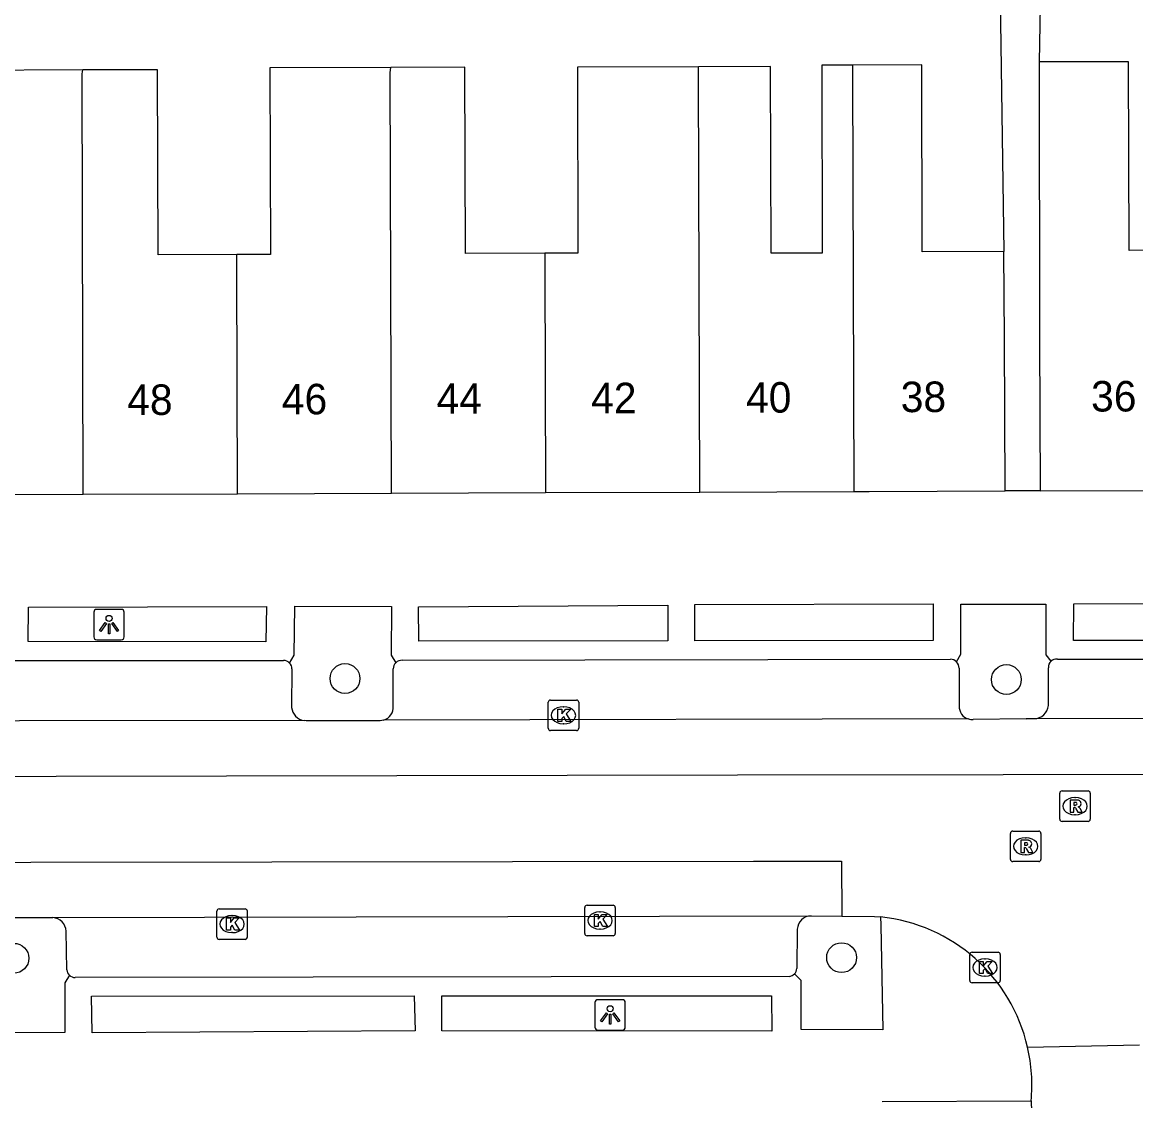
# Model space of a CAD drawing. Extents: x 159718 to 160783, y 383290 to 384030.
# Drawn here: x 160190.54 to 160227.04, y 383746.82 to 383782.17 of the extents above; entities that cross this region are included whole.
import ezdxf

# ---------------------------------------------------------------- set-up
doc = ezdxf.new("R2010")
doc.units = 0
for name, color, linetype in [('IMGEO_Boom', 7, 'Continuous'), ('IMGEO_Kolk', 7, 'Continuous'), ('IMGEO_Lichtpunt', 7, 'Continuous'), ('IMGEO_Pand', 7, 'Continuous'), ('IMGEO_Pand_nummerreeks', 7, 'Continuous'), ('IMGEO_Parkeervlak_open', 7, 'Continuous'), ('IMGEO_Rijbaan_lokaal_gesloten', 7, 'Continuous'), ('IMGEO_Rijbaan_lokaal_open', 7, 'Continuous'), ('IMGEO_Rioolput', 7, 'Continuous'), ('IMGEO_Voetpad_open', 7, 'Continuous')]:
    doc.layers.add(name, color=color, linetype=linetype)

msp = doc.modelspace()

# ---------------------------------------------------------------- linework, layer by layer
at = {"layer": 'IMGEO_Boom'}
for centre in [(160201.119, 383760.655), (160222.802, 383760.622), (160190.265, 383751.486), (160217.4, 383751.506)]:
    msp.add_circle(centre, 0.489, dxfattribs=at)
at = {"layer": 'IMGEO_Kolk'}
for p, q in [((160207.781, 383759.025), (160207.781, 383759.877)), ((160207.856, 383759.951), (160208.708, 383759.951)), ((160208.269, 383759.731), (160208.294, 383759.731)), ((160208.782, 383759.877), (160208.782, 383759.025)), ((160208.708, 383758.951), (160207.856, 383758.951)), ((160208.292, 383759.171), (160208.267, 383759.171)), ((160196.991, 383753.106), (160197.843, 383753.106)), ((160208.98, 383752.298), (160208.98, 383753.15)), ((160209.055, 383753.224), (160209.907, 383753.224)), ((160209.981, 383753.15), (160209.981, 383752.298)), ((160196.916, 383752.18), (160196.916, 383753.032)), ((160197.404, 383752.886), (160197.429, 383752.886)), ((160197.917, 383753.032), (160197.917, 383752.18)), ((160209.468, 383753.004), (160209.493, 383753.004)), ((160209.491, 383752.444), (160209.466, 383752.444)), ((160197.843, 383752.106), (160196.991, 383752.106)), ((160197.427, 383752.326), (160197.402, 383752.326)), ((160209.907, 383752.224), (160209.055, 383752.224)), ((160221.601, 383750.757), (160221.601, 383751.609)), ((160221.676, 383751.683), (160222.528, 383751.683)), ((160222.602, 383751.609), (160222.602, 383750.757)), ((160222.089, 383751.463), (160222.114, 383751.463)), ((160222.112, 383750.903), (160222.087, 383750.903)), ((160222.528, 383750.683), (160221.676, 383750.683))]:
    msp.add_line(p, q, dxfattribs=at)
for points in [[(160207.781, 383759.025), (160207.781, 383759.877)], [(160207.856, 383759.951), (160208.708, 383759.951)], [(160208.102, 383759.651), (160208.225, 383759.651), (160208.225, 383759.5), (160208.355, 383759.651), (160208.519, 383759.651), (160208.373, 383759.5), (160208.526, 383759.251), (160208.374, 383759.251), (160208.289, 383759.415), (160208.225, 383759.348), (160208.225, 383759.251), (160208.102, 383759.251), (160208.102, 383759.651)], [(160208.782, 383759.877), (160208.782, 383759.025)], [(160208.708, 383758.951), (160207.856, 383758.951)], [(160196.991, 383753.106), (160197.843, 383753.106)], [(160208.98, 383752.298), (160208.98, 383753.15)], [(160209.055, 383753.224), (160209.907, 383753.224)], [(160209.981, 383753.15), (160209.981, 383752.298)], [(160196.916, 383752.18), (160196.916, 383753.032)], [(160197.237, 383752.806), (160197.36, 383752.806), (160197.36, 383752.655), (160197.49, 383752.806), (160197.654, 383752.806), (160197.508, 383752.655), (160197.661, 383752.406), (160197.509, 383752.406), (160197.424, 383752.57), (160197.36, 383752.503), (160197.36, 383752.406), (160197.237, 383752.406), (160197.237, 383752.806)], [(160197.917, 383753.032), (160197.917, 383752.18)], [(160209.301, 383752.924), (160209.424, 383752.924), (160209.424, 383752.773), (160209.554, 383752.924), (160209.718, 383752.924), (160209.572, 383752.773), (160209.725, 383752.524), (160209.573, 383752.524), (160209.488, 383752.688), (160209.424, 383752.621), (160209.424, 383752.524), (160209.301, 383752.524), (160209.301, 383752.924)], [(160197.843, 383752.106), (160196.991, 383752.106)], [(160209.907, 383752.224), (160209.055, 383752.224)], [(160221.601, 383750.757), (160221.601, 383751.609)], [(160221.676, 383751.683), (160222.528, 383751.683)], [(160222.602, 383751.609), (160222.602, 383750.757)], [(160221.922, 383751.383), (160222.045, 383751.383), (160222.045, 383751.232), (160222.175, 383751.383), (160222.339, 383751.383), (160222.193, 383751.232), (160222.346, 383750.983), (160222.194, 383750.983), (160222.109, 383751.147), (160222.045, 383751.08), (160222.045, 383750.983), (160221.922, 383750.983), (160221.922, 383751.383)], [(160222.528, 383750.683), (160221.676, 383750.683)]]:
    msp.add_lwpolyline(points, dxfattribs=at)
for centre, start, end in [((160207.858, 383759.875), 91.552, 178.448), ((160207.858, 383759.875), 91.552, 178.448), ((160208.706, 383759.875), 1.552, 88.448), ((160208.706, 383759.875), 1.552, 88.448), ((160207.858, 383759.027), 181.552, 268.448), ((160207.858, 383759.027), 181.552, 268.448), ((160208.706, 383759.027), 271.552, 358.448), ((160208.706, 383759.027), 271.552, 358.448), ((160196.993, 383753.03), 91.552, 178.448), ((160196.993, 383753.03), 91.552, 178.448), ((160197.841, 383753.03), 1.552, 88.448), ((160197.841, 383753.03), 1.552, 88.448), ((160209.057, 383753.148), 91.552, 178.448), ((160209.057, 383753.148), 91.552, 178.448), ((160209.905, 383753.148), 1.552, 88.448), ((160209.905, 383753.148), 1.552, 88.448), ((160196.993, 383752.182), 181.552, 268.448), ((160196.993, 383752.182), 181.552, 268.448), ((160197.841, 383752.182), 271.552, 358.448), ((160197.841, 383752.182), 271.552, 358.448), ((160209.057, 383752.3), 181.552, 268.448), ((160209.057, 383752.3), 181.552, 268.448), ((160209.905, 383752.3), 271.552, 358.448), ((160209.905, 383752.3), 271.552, 358.448), ((160221.678, 383751.607), 91.552, 178.448), ((160221.678, 383751.607), 91.552, 178.448), ((160222.526, 383751.607), 1.552, 88.448), ((160222.526, 383751.607), 1.552, 88.448), ((160221.678, 383750.759), 181.552, 268.448), ((160221.678, 383750.759), 181.552, 268.448), ((160222.526, 383750.759), 271.552, 358.448), ((160222.526, 383750.759), 271.552, 358.448)]:
    msp.add_arc(centre, 0.0765, start, end, dxfattribs=at)
for centre, major_axis, ratio, start_param, end_param in [((160208.268, 383759.451), (-0.387, 0.002), 0.722429, 4.712389, 7.853982), ((160208.293, 383759.451), (-0.39, 0.002), 0.717154, 1.570796, 4.712389), ((160197.403, 383752.606), (-0.387, 0.002), 0.722429, 4.712389, 7.853982), ((160197.428, 383752.606), (-0.39, 0.002), 0.717154, 1.570796, 4.712389), ((160209.467, 383752.724), (-0.387, 0.002), 0.722429, 4.712389, 7.853982), ((160209.492, 383752.724), (-0.39, 0.002), 0.717154, 1.570796, 4.712389), ((160222.088, 383751.183), (-0.387, 0.002), 0.722429, 4.712389, 7.853982), ((160222.113, 383751.183), (-0.39, 0.002), 0.717154, 1.570796, 4.712389)]:
    msp.add_ellipse(centre, major_axis=major_axis, ratio=ratio, start_param=start_param, end_param=end_param, dxfattribs=at)
at = {"layer": 'IMGEO_Lichtpunt'}
for p, q in [((160193.786, 383762.923), (160192.978, 383762.923)), ((160193.786, 383762.923), (160192.978, 383762.923)), ((160192.884, 383762.828), (160192.884, 383762.021)), ((160192.884, 383762.828), (160192.884, 383762.021)), ((160193.88, 383762.021), (160193.88, 383762.828)), ((160193.88, 383762.021), (160193.88, 383762.828)), ((160192.978, 383761.927), (160193.786, 383761.927)), ((160192.978, 383761.927), (160193.786, 383761.927)), ((160209.313, 383750.033), (160209.313, 383749.226)), ((160209.313, 383750.033), (160209.313, 383749.226)), ((160210.215, 383750.128), (160209.407, 383750.128)), ((160210.215, 383750.128), (160209.407, 383750.128)), ((160210.309, 383749.226), (160210.309, 383750.033)), ((160210.309, 383749.226), (160210.309, 383750.033)), ((160209.407, 383749.132), (160210.215, 383749.132)), ((160209.407, 383749.132), (160210.215, 383749.132))]:
    msp.add_line(p, q, dxfattribs=at)
for points in [[(160193.258, 383762.492), (160193.297, 383762.464), (160193.109, 383762.202), (160193.071, 383762.229), (160193.258, 383762.492)], [(160193.36, 383762.444), (160193.407, 383762.444), (160193.407, 383762.122), (160193.36, 383762.122), (160193.36, 383762.444)], [(160193.47, 383762.464), (160193.508, 383762.491), (160193.695, 383762.229), (160193.656, 383762.201), (160193.47, 383762.464)], [(160209.687, 383749.697), (160209.726, 383749.669), (160209.538, 383749.407), (160209.5, 383749.434), (160209.687, 383749.697)], [(160209.789, 383749.649), (160209.836, 383749.649), (160209.836, 383749.327), (160209.789, 383749.327), (160209.789, 383749.649)], [(160209.899, 383749.669), (160209.937, 383749.696), (160210.124, 383749.434), (160210.085, 383749.406), (160209.899, 383749.669)]]:
    msp.add_lwpolyline(points, dxfattribs=at)
for centre in [(160193.383, 383762.626), (160209.812, 383749.831)]:
    msp.add_circle(centre, 0.0994, dxfattribs=at)
for centre, start, end in [((160192.978, 383762.828), 90, 180), ((160192.978, 383762.828), 90, 180), ((160193.786, 383762.828), 0, 90), ((160193.786, 383762.828), 0, 90), ((160192.978, 383762.021), 180, 270), ((160192.978, 383762.021), 180, 270), ((160193.786, 383762.021), 270, 0), ((160193.786, 383762.021), 270, 360), ((160209.407, 383750.033), 90, 180), ((160209.407, 383750.033), 90, 180), ((160210.215, 383750.033), 0, 90), ((160210.215, 383750.033), 0, 90), ((160209.407, 383749.226), 180, 270), ((160209.407, 383749.226), 180, 270), ((160210.215, 383749.226), 270, 0), ((160210.215, 383749.226), 270, 360)]:
    msp.add_arc(centre, 0.0946, start, end, dxfattribs=at)
at = {"layer": 'IMGEO_Pand'}
for points in [[(160229.303, 383774.692), (160226.825, 383774.684), (160226.806, 383780.876), (160223.873, 383780.869)], [(160223.873, 383780.869), (160223.889, 383771.809), (160223.905, 383766.809)], [(160192.519, 383780.604), (160188.65, 383780.592), (160188.668, 383774.545), (160187.465, 383774.542)], [(160192.54, 383766.696), (160192.499, 383780.473), (160192.519, 383780.604)], [(160197.569, 383774.555), (160194.989, 383774.547), (160194.971, 383780.612), (160192.519, 383780.604)], [(160202.62, 383780.688), (160198.656, 383780.676), (160198.675, 383774.559), (160197.569, 383774.555)], [(160202.645, 383766.732), (160202.604, 383780.524), (160202.62, 383780.688)], [(160207.673, 383774.6), (160205.071, 383774.592), (160205.053, 383780.695), (160202.62, 383780.688)], [(160212.707, 383780.707), (160208.738, 383780.695), (160208.756, 383774.602), (160207.673, 383774.6)], [(160217.76, 383780.763), (160216.75, 383780.76), (160216.767, 383774.604), (160215.087, 383774.599), (160215.068, 383780.713), (160212.707, 383780.707)], [(160212.748, 383766.769), (160212.707, 383780.422), (160212.707, 383780.576), (160212.707, 383780.707)], [(160222.714, 383774.658), (160220.043, 383774.644), (160220.025, 383780.77), (160217.76, 383780.763)], [(160217.76, 383780.763), (160217.76, 383780.601), (160217.76, 383780.494), (160217.801, 383766.787)], [(160222.761, 383766.805), (160222.746, 383771.805), (160222.714, 383774.658)], [(160197.592, 383766.714), (160197.57, 383774.083), (160197.569, 383774.555)], [(160207.673, 383774.6), (160207.673, 383774.156), (160207.696, 383766.751)], [(160187.489, 383766.677), (160192.54, 383766.696)], [(160192.54, 383766.696), (160197.592, 383766.714)], [(160197.592, 383766.714), (160202.645, 383766.732)], [(160202.645, 383766.732), (160207.696, 383766.751)], [(160207.696, 383766.751), (160212.748, 383766.769)], [(160212.748, 383766.769), (160217.801, 383766.787)], [(160217.801, 383766.787), (160218.305, 383766.789), (160222.761, 383766.805)], [(160223.905, 383766.809), (160229.326, 383766.817)]]:
    msp.add_lwpolyline(points, dxfattribs=at)
at = {"layer": 'IMGEO_Parkeervlak_open'}
for points in [[(160199.381, 383760.97), (160199.368, 383759.711)], [(160202.703, 383759.754), (160202.702, 383760.969)], [(160221.25, 383760.999), (160221.254, 383759.753)], [(160224.185, 383759.767), (160224.18, 383761.006)], [(160223.446, 383759.337), (160223.714, 383759.34)], [(160192, 383751.106), (160191.981, 383752.376)], [(160215.947, 383752.436), (160215.931, 383751.153)]]:
    msp.add_lwpolyline(points, dxfattribs=at)
for centre, radius, start, end in [((160199.106, 383760.972), 0.275, 359.5958, 44.2106), ((160202.976, 383760.978), 0.274, 135.0296, 181.9527), ((160220.951, 383760.994), 0.299, 0.8895, 43.2063), ((160224.439, 383761.029), 0.26, 131.9616, 185.0773), ((160199.844, 383759.748), 0.477, 184.4495, 262.3082), ((160202.244, 383759.727), 0.46, 288.0105, 3.3085), ((160221.675, 383759.734), 0.421, 177.4069, 253.4632), ((160223.705, 383759.823), 0.483, 271.0742, 353.3156), ((160191.511, 383752.347), 0.471, 3.4843, 86.9033), ((160216.421, 383752.406), 0.475, 92.552, 176.4272), ((160192.267, 383751.124), 0.267, 183.9026, 226.5937), ((160215.657, 383751.162), 0.274, 316.5477, 358.2125)]:
    msp.add_arc(centre, radius, start, end, dxfattribs=at)
at = {"layer": 'IMGEO_Rijbaan_lokaal_gesloten'}
for points in [[(160199.78, 383759.275), (160181.107, 383759.263)], [(160202.386, 383759.29), (160202.275, 383759.268), (160199.841, 383759.271), (160199.78, 383759.275)], [(160221.555, 383759.33), (160202.386, 383759.29)], [(160223.446, 383759.337), (160221.714, 383759.314)], [(160230.482, 383759.342), (160223.446, 383759.337)], [(160248.823, 383757.529), (160213.991, 383757.492), (160191.646, 383757.443), (160159.178, 383757.411), (160159.176, 383759.229)], [(160159.216, 383752.77), (160159.216, 383754.597), (160214.509, 383754.669), (160217.399, 383754.672), (160217.406, 383752.866)], [(160188.342, 383752.821), (160191.536, 383752.818)], [(160191.536, 383752.818), (160216.4, 383752.881)], [(160216.4, 383752.881), (160217.406, 383752.866)]]:
    msp.add_lwpolyline(points, dxfattribs=at)
msp.add_arc((160221.674, 383759.715), 0.403, 252.8044, 275.7031, dxfattribs=at)
at = {"layer": 'IMGEO_Rijbaan_lokaal_open'}
for points in [[(160217.406, 383752.866), (160218.477, 383752.851), (160218.678, 383752.842)], [(160223.498, 383748.568), (160227.162, 383748.649)], [(160218.726, 383746.789), (160223.612, 383746.816)], [(160223.612, 383746.816), (160223.833, 383739.706)]]:
    msp.add_lwpolyline(points, dxfattribs=at)
for centre, radius, start, end in [((160218.103, 383747.339), 5.533, 12.8369, 84.0349), ((160218.106, 383747.337), 5.531, 354.5901, 12.8557)]:
    msp.add_arc(centre, radius, start, end, dxfattribs=at)
at = {"layer": 'IMGEO_Rioolput'}
for p, q in [((160224.553, 383756.045), (160224.553, 383756.897)), ((160224.628, 383756.971), (160225.48, 383756.971)), ((160225.041, 383756.751), (160225.066, 383756.751)), ((160225.554, 383756.897), (160225.554, 383756.045)), ((160225.064, 383756.191), (160225.039, 383756.191)), ((160223.01, 383755.654), (160223.862, 383755.654)), ((160225.48, 383755.971), (160224.628, 383755.971)), ((160222.935, 383754.728), (160222.935, 383755.58)), ((160223.423, 383755.434), (160223.448, 383755.434)), ((160223.936, 383755.58), (160223.936, 383754.728)), ((160223.862, 383754.654), (160223.01, 383754.654)), ((160223.446, 383754.874), (160223.421, 383754.874))]:
    msp.add_line(p, q, dxfattribs=at)
for points in [[(160224.553, 383756.045), (160224.553, 383756.897)], [(160224.628, 383756.971), (160225.48, 383756.971)], [(160225.554, 383756.897), (160225.554, 383756.045)], [(160225.142, 383756.669), (160224.89, 383756.671), (160224.89, 383756.271)], [(160224.89, 383756.271), (160225.014, 383756.271), (160225.014, 383756.433), (160225.025, 383756.433)], [(160225.068, 383756.59), (160225.014, 383756.59), (160225.014, 383756.509)], [(160225.014, 383756.509), (160225.066, 383756.509)], [(160225.072, 383756.404), (160225.143, 383756.271), (160225.283, 383756.271), (160225.218, 383756.397)], [(160223.01, 383755.654), (160223.862, 383755.654)], [(160225.48, 383755.971), (160224.628, 383755.971)], [(160222.935, 383754.728), (160222.935, 383755.58)], [(160223.524, 383755.352), (160223.272, 383755.354), (160223.272, 383754.954)], [(160223.45, 383755.273), (160223.396, 383755.273), (160223.396, 383755.192)], [(160223.936, 383755.58), (160223.936, 383754.728)], [(160223.272, 383754.954), (160223.396, 383754.954), (160223.396, 383755.116), (160223.407, 383755.116)], [(160223.396, 383755.192), (160223.448, 383755.192)], [(160223.454, 383755.087), (160223.525, 383754.954), (160223.665, 383754.954), (160223.6, 383755.08)], [(160223.862, 383754.654), (160223.01, 383754.654)]]:
    msp.add_lwpolyline(points, dxfattribs=at)
for centre, radius, start, end in [((160224.63, 383756.895), 0.0765, 91.552, 178.448), ((160224.63, 383756.895), 0.0765, 91.552, 178.448), ((160225.478, 383756.895), 0.0765, 1.552, 88.448), ((160225.478, 383756.895), 0.0765, 1.552, 88.448), ((160225.024, 383756.38), 0.0533, 26.0293, 88.6989), ((160225.05, 383756.698), 0.19, 274.7715, 282.9687), ((160225.074, 383756.494), 0.0964, 77.0061, 93.1865), ((160225.088, 383756.551), 0.0378, 276.6634, 79.6772), ((160225.141, 383756.559), 0.109, 350.3612, 89.416), ((160225.139, 383756.559), 0.112, 277.5842, 350.9817), ((160225.123, 383756.344), 0.108, 29.5134, 73.7905), ((160224.63, 383756.047), 0.0765, 181.552, 268.448), ((160224.63, 383756.047), 0.0765, 181.552, 268.448), ((160225.478, 383756.047), 0.0765, 271.552, 358.448), ((160225.478, 383756.047), 0.0765, 271.552, 358.448), ((160223.012, 383755.578), 0.0765, 91.552, 178.448), ((160223.012, 383755.578), 0.0765, 91.552, 178.448), ((160223.86, 383755.578), 0.0765, 1.552, 88.448), ((160223.86, 383755.578), 0.0765, 1.552, 88.448), ((160223.456, 383755.177), 0.0964, 77.0061, 93.1865), ((160223.47, 383755.234), 0.0378, 276.6634, 79.6772), ((160223.523, 383755.242), 0.109, 350.3612, 89.416), ((160223.406, 383755.063), 0.0533, 26.0293, 88.6989), ((160223.432, 383755.381), 0.19, 274.7715, 282.9687), ((160223.521, 383755.242), 0.112, 277.5842, 350.9817), ((160223.505, 383755.027), 0.108, 29.5134, 73.7905), ((160223.012, 383754.73), 0.0765, 181.552, 268.448), ((160223.012, 383754.73), 0.0765, 181.552, 268.448), ((160223.86, 383754.73), 0.0765, 271.552, 358.448), ((160223.86, 383754.73), 0.0765, 271.552, 358.448)]:
    msp.add_arc(centre, radius, start, end, dxfattribs=at)
for centre, major_axis, ratio, start_param, end_param in [((160225.04, 383756.471), (-0.387, 0.002), 0.722429, 4.712389, 7.853982), ((160225.065, 383756.471), (-0.39, 0.002), 0.717154, 1.570796, 4.712389), ((160223.422, 383755.154), (-0.387, 0.002), 0.722429, 4.712389, 7.853982), ((160223.447, 383755.154), (-0.39, 0.002), 0.717154, 1.570796, 4.712389)]:
    msp.add_ellipse(centre, major_axis=major_axis, ratio=ratio, start_param=start_param, end_param=end_param, dxfattribs=at)
at = {"layer": 'IMGEO_Voetpad_open'}
for points in [[(160222.518, 383788.206), (160222.714, 383774.658)], [(160224.005, 383788.208), (160223.873, 383780.869)], [(160223.905, 383766.809), (160222.761, 383766.805)], [(160198.544, 383763.017), (160198.528, 383761.86), (160190.734, 383761.873), (160190.744, 383762.998), (160198.544, 383763.017)], [(160199.303, 383761.164), (160199.453, 383761.417), (160199.472, 383763.024), (160202.644, 383763.019), (160202.631, 383761.421), (160202.782, 383761.172)], [(160211.701, 383761.891), (160203.542, 383761.88), (160203.531, 383763.011), (160211.707, 383763.058), (160211.701, 383761.891)], [(160220.4, 383763.099), (160220.403, 383761.905), (160212.59, 383761.893), (160212.591, 383763.078), (160220.4, 383763.099)], [(160221.169, 383761.199), (160221.309, 383761.454), (160221.31, 383763.088), (160224.096, 383763.097), (160224.097, 383761.434), (160224.265, 383761.222)], [(160225.012, 383763.101), (160230.271, 383763.113), (160230.304, 383761.901), (160225.003, 383761.901), (160225.012, 383763.101)], [(160181.722, 383761.242), (160199.098, 383761.248)], [(160202.998, 383761.253), (160220.965, 383761.292)], [(160224.475, 383761.287), (160229.87, 383761.289)], [(160218.678, 383752.842), (160218.684, 383752.57), (160218.756, 383749.135), (160216.076, 383749.155), (160216.074, 383750.761), (160215.856, 383750.973)], [(160192.083, 383750.93), (160191.93, 383750.685), (160191.936, 383749.049), (160188.37, 383749.041), (160188.351, 383751.62)], [(160215.68, 383750.891), (160192.271, 383750.853)], [(160192.811, 383750.244), (160203.39, 383750.254), (160203.415, 383749.112), (160192.83, 383749.044), (160192.811, 383750.244)], [(160204.295, 383750.253), (160215.105, 383750.254), (160215.11, 383749.099), (160204.296, 383749.102), (160204.295, 383750.253)]]:
    msp.add_lwpolyline(points, dxfattribs=at)
for centre, radius, start, end in [((160199.102, 383760.966), 0.282, 44.601, 90.8357), ((160202.978, 383760.977), 0.277, 85.942, 135.1701), ((160220.95, 383760.989), 0.303, 43.8014, 87.1837), ((160224.439, 383761.031), 0.259, 82.0479, 132.3492), ((160192.272, 383751.124), 0.271, 225.6963, 269.7582), ((160215.66, 383751.163), 0.272, 274.1079, 315.8545)]:
    msp.add_arc(centre, radius, start, end, dxfattribs=at)

# ---------------------------------------------------------------- texts
at = {"layer": 'IMGEO_Pand_nummerreeks'}
for s, rotation, p in [('48', 0.212, (160193.981, 383769.293)), ('46', 0.212, (160199.05, 383769.312)), ('44', 0.212, (160204.122, 383769.331)), ('42', 0.212, (160209.191, 383769.349)), ('40', 0.212, (160214.269, 383769.368)), ('38', 0.212, (160219.34, 383769.387)), ('36', 0.0859, (160225.58, 383769.408))]:
    msp.add_text(s, height=1, rotation=rotation, dxfattribs=at).set_placement(p)

doc.saveas('drawing.dxf')
